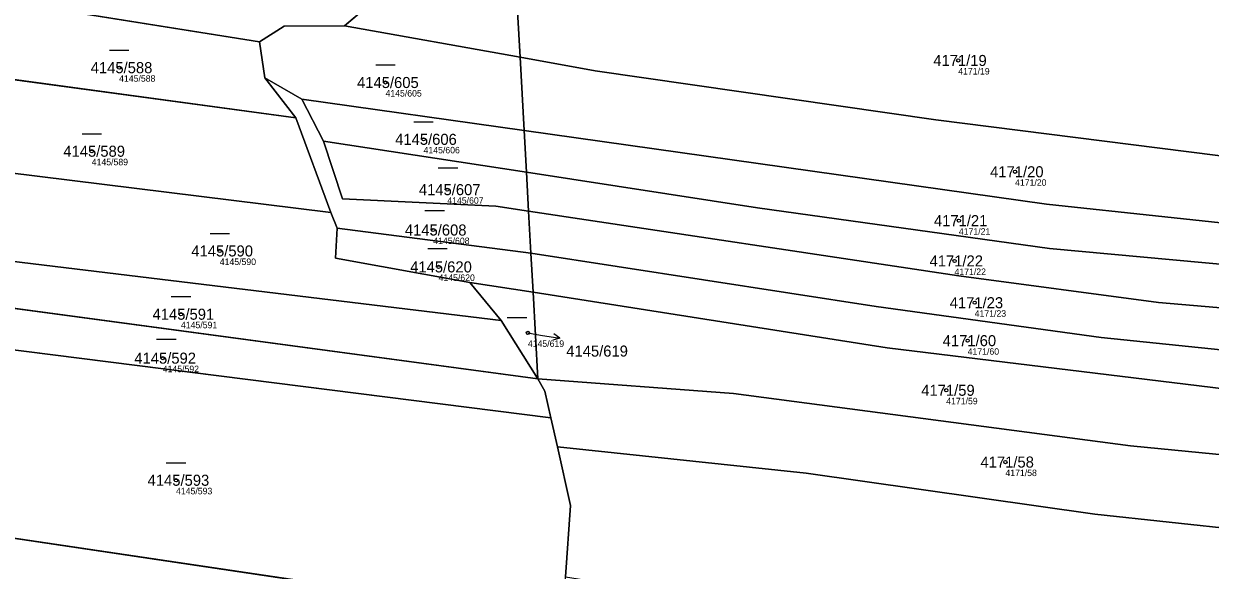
# Model space of a CAD drawing. Extents: x -739214 to -733252, y -1147612 to -1142842.
# Drawn here: x -736049 to -735866.5, y -1146961.3 to -1146877.2 of the extents above; entities that cross this region are included whole.
import ezdxf

# ---------------------------------------------------------------- set-up
doc = ezdxf.new("R2010")
doc.units = 0
for name, color, linetype in [('Definiční body', 7, 'Continuous'), ('Hranice parcel', 7, 'Continuous'), ('Parcelní čísla', 7, 'Continuous'), ('Polygon parcely', 7, 'Continuous'), ('Pop  PČ popisy', 7, 'Continuous'), ('Značky kultur', 7, 'Continuous')]:
    doc.layers.add(name, color=color, linetype=linetype)

msp = doc.modelspace()

# ---------------------------------------------------------------- linework, layer by layer
at = {"layer": 'Definiční body'}
for centre in [(-735905.27, -1146882.87), (-736034.34, -1146883.98), (-735993.37, -1146886.26), (-735987.51, -1146895), (-736038.55, -1146896.83), (-735896.53, -1146899.99), (-735983.86, -1146902.74), (-735986.02, -1146908.95), (-735905.17, -1146907.51), (-736018.86, -1146912.17), (-735905.84, -1146913.71), (-735985.2, -1146914.62), (-735902.74, -1146920.13), (-736024.83, -1146921.9), (-735971.47, -1146924.77), (-735903.82, -1146925.97), (-736027.63, -1146928.66), (-735907.12, -1146933.6), (-735898.01, -1146944.64), (-736025.59, -1146947.44)]:
    msp.add_circle(centre, 0.25, dxfattribs=at)
at = {"layer": 'Hranice parcel'}
for p, q in [((-735999.65, -1146877.55), (-735989.77, -1146869.16)), ((-735972.67, -1146882.38), (-735973.4, -1146869.12)), ((-736054.32, -1146873.35), (-736012.77, -1146880.02)), ((-735999.65, -1146877.55), (-735972.67, -1146882.38)), ((-736011.92, -1146885.54), (-736012.77, -1146880.02)), ((-735972.05, -1146893.63), (-735972.67, -1146882.38)), ((-736057.74, -1146884.84), (-736007.14, -1146891.7)), ((-736007.14, -1146891.7), (-736011.92, -1146885.54)), ((-736011.92, -1146885.54), (-736006.22, -1146888.8)), ((-736006.22, -1146888.8), (-735972.05, -1146893.63)), ((-736006.22, -1146888.8), (-736002.92, -1146895.26)), ((-736001.8, -1146906.25), (-736007.14, -1146891.7)), ((-735971.69, -1146900.06), (-735972.05, -1146893.63)), ((-736002.92, -1146895.26), (-735971.69, -1146900.06)), ((-736061.9, -1146898.8), (-736001.8, -1146906.25)), ((-735971.36, -1146906.03), (-735971.69, -1146900.06)), ((-736000.82, -1146908.68), (-736001.8, -1146906.25)), ((-735971, -1146912.53), (-735971.36, -1146906.03)), ((-736000.82, -1146908.68), (-735971, -1146912.53)), ((-736065.81, -1146911.94), (-735975.6, -1146922.85)), ((-735970.67, -1146918.52), (-735971, -1146912.53)), ((-735975.6, -1146922.85), (-735980.37, -1146917)), ((-735970.67, -1146918.52), (-735980.37, -1146917)), ((-736067.81, -1146918.65), (-735969.93, -1146931.85)), ((-735969.93, -1146931.85), (-735970.67, -1146918.52)), ((-735969.93, -1146931.85), (-735975.6, -1146922.85)), ((-736069.7, -1146924.98), (-735967.94, -1146937.83)), ((-735966.93, -1146942.3), (-735967.94, -1146937.83)), ((-736077.84, -1146952.32), (-735966.16, -1146968.88))]:
    msp.add_line(p, q, dxfattribs=at)
for points in [[(-736012.77, -1146880.02), (-736008.93, -1146877.6), (-735999.65, -1146877.55)], [(-735972.67, -1146882.38), (-735961.11, -1146884.45), (-735908.71, -1146891.99), (-735861.31, -1146898.02), (-735823.17, -1146901.62)], [(-735972.05, -1146893.63), (-735891.7, -1146904.99), (-735855.29, -1146908.89), (-735820.41, -1146911.9)], [(-736002.92, -1146895.26), (-736000, -1146904.13), (-735976.39, -1146905.27), (-735971.36, -1146906.03)], [(-735971.69, -1146900.06), (-735936.17, -1146905.52), (-735891.24, -1146911.79), (-735819.83, -1146918.38)], [(-735971.36, -1146906.03), (-735905.17, -1146915.98), (-735874.45, -1146920.09), (-735819.43, -1146924.79)], [(-735980.37, -1146917), (-736001.08, -1146913.26), (-736000.82, -1146908.68)], [(-735971, -1146912.53), (-735917.9, -1146920.69), (-735883.31, -1146925.47), (-735819.11, -1146932.12)], [(-735818.84, -1146938.11), (-735860.2, -1146933.87), (-735916.2, -1146927.07), (-735970.67, -1146918.52)], [(-735967.94, -1146937.83), (-735968.86, -1146933.73), (-735969.93, -1146931.85)], [(-735819.94, -1146947.89), (-735878.79, -1146942.15), (-735939.86, -1146934.08), (-735969.93, -1146931.85)], [(-735965.69, -1146962.31), (-735964.9, -1146951.33), (-735966.93, -1146942.3)], [(-735822.28, -1146960.26), (-735849.95, -1146956.35), (-735884.28, -1146952.68), (-735928.67, -1146946.36), (-735966.93, -1146942.3)]]:
    msp.add_lwpolyline(points, dxfattribs=at)
at = {"layer": 'Polygon parcely'}
for points in [[(-735908.71, -1146891.99), (-735861.31, -1146898.02), (-735823.17, -1146901.62), (-735827.98, -1146890.05), (-735835.62, -1146885.65), (-735842.15, -1146872.08), (-735866.74, -1146870.34), (-735890.05, -1146867.67), (-735916.03, -1146863.84), (-735946.18, -1146858.04), (-735961.14, -1146854.45), (-735964.16, -1146853.7), (-735969.85, -1146869.86), (-735973.4, -1146869.12), (-735972.67, -1146882.38), (-735961.11, -1146884.45)], [(-735989.77, -1146869.16), (-736049.57, -1146859.52), (-736051.34, -1146863.34), (-736054.32, -1146873.35), (-736012.77, -1146880.02), (-736008.93, -1146877.6), (-735999.65, -1146877.55)], [(-735973.4, -1146869.12), (-735975.61, -1146868.66), (-735987.9, -1146866.1), (-735989.77, -1146869.16), (-735999.65, -1146877.55), (-735972.67, -1146882.38)], [(-736012.77, -1146880.02), (-736054.32, -1146873.35), (-736057.74, -1146884.84), (-736007.14, -1146891.7), (-736011.92, -1146885.54)], [(-736011.92, -1146885.54), (-736006.22, -1146888.8), (-735972.05, -1146893.63), (-735972.67, -1146882.38), (-735999.65, -1146877.55), (-736008.93, -1146877.6), (-736012.77, -1146880.02)], [(-735820.41, -1146911.9), (-735823.17, -1146901.62), (-735861.31, -1146898.02), (-735908.71, -1146891.99), (-735961.11, -1146884.45), (-735972.67, -1146882.38), (-735972.05, -1146893.63), (-735891.7, -1146904.99), (-735855.29, -1146908.89)], [(-736007.14, -1146891.7), (-736057.74, -1146884.84), (-736061.9, -1146898.8), (-736001.8, -1146906.25)], [(-735971.36, -1146906.03), (-735976.39, -1146905.27), (-736000, -1146904.13), (-736002.92, -1146895.26), (-736006.22, -1146888.8), (-736011.92, -1146885.54), (-736007.14, -1146891.7), (-736001.8, -1146906.25), (-736000.82, -1146908.68), (-735971, -1146912.53)], [(-735972.05, -1146893.63), (-736006.22, -1146888.8), (-736002.92, -1146895.26), (-735971.69, -1146900.06)], [(-735819.83, -1146918.38), (-735820.41, -1146911.9), (-735855.29, -1146908.89), (-735891.7, -1146904.99), (-735972.05, -1146893.63), (-735971.69, -1146900.06), (-735936.17, -1146905.52), (-735891.24, -1146911.79)], [(-735971.69, -1146900.06), (-736002.92, -1146895.26), (-736000, -1146904.13), (-735976.39, -1146905.27), (-735971.36, -1146906.03)], [(-735980.37, -1146917), (-736001.08, -1146913.26), (-736000.82, -1146908.68), (-736001.8, -1146906.25), (-736061.9, -1146898.8), (-736065.81, -1146911.94), (-735975.6, -1146922.85)], [(-735819.43, -1146924.79), (-735819.83, -1146918.38), (-735891.24, -1146911.79), (-735936.17, -1146905.52), (-735971.69, -1146900.06), (-735971.36, -1146906.03), (-735905.17, -1146915.98), (-735874.45, -1146920.09)], [(-735819.11, -1146932.12), (-735819.43, -1146924.79), (-735874.45, -1146920.09), (-735905.17, -1146915.98), (-735971.36, -1146906.03), (-735971, -1146912.53), (-735917.9, -1146920.69), (-735883.31, -1146925.47)], [(-735971, -1146912.53), (-736000.82, -1146908.68), (-736001.08, -1146913.26), (-735980.37, -1146917), (-735970.67, -1146918.52)], [(-735975.6, -1146922.85), (-736065.81, -1146911.94), (-736067.81, -1146918.65), (-735969.93, -1146931.85)], [(-735971, -1146912.53), (-735970.67, -1146918.52), (-735916.2, -1146927.07), (-735860.2, -1146933.87), (-735818.84, -1146938.11), (-735819.11, -1146932.12), (-735883.31, -1146925.47), (-735917.9, -1146920.69)], [(-735970.67, -1146918.52), (-735980.37, -1146917), (-735975.6, -1146922.85), (-735969.93, -1146931.85)], [(-735969.93, -1146931.85), (-736067.81, -1146918.65), (-736069.7, -1146924.98), (-735967.94, -1146937.83), (-735968.86, -1146933.73)], [(-735818.84, -1146938.11), (-735860.2, -1146933.87), (-735916.2, -1146927.07), (-735970.67, -1146918.52), (-735969.93, -1146931.85), (-735939.86, -1146934.08), (-735878.79, -1146942.15), (-735819.94, -1146947.89)], [(-735966.93, -1146942.3), (-735967.94, -1146937.83), (-736069.7, -1146924.98), (-736077.84, -1146952.32), (-735966.16, -1146968.88), (-735965.69, -1146962.31), (-735964.9, -1146951.33)], [(-735939.86, -1146934.08), (-735969.93, -1146931.85), (-735968.86, -1146933.73), (-735967.94, -1146937.83), (-735966.93, -1146942.3), (-735928.67, -1146946.36), (-735884.28, -1146952.68), (-735849.95, -1146956.35), (-735822.28, -1146960.26), (-735819.94, -1146947.89), (-735878.79, -1146942.15)], [(-735884.28, -1146952.68), (-735928.67, -1146946.36), (-735966.93, -1146942.3), (-735964.9, -1146951.33), (-735965.69, -1146962.31), (-735919.03, -1146969.67), (-735854.23, -1146977.83), (-735816.57, -1146981.07), (-735815.27, -1146961.47), (-735822.28, -1146960.26), (-735849.95, -1146956.35)], [(-735966.41, -1146972.42), (-735966.16, -1146968.88), (-736077.84, -1146952.32), (-736081.92, -1146966.03), (-735971.2, -1146983.47), (-735970.76, -1146982.47), (-735967.54, -1146975.11)]]:
    msp.add_lwpolyline(points, close=True, dxfattribs=at)
at = {"layer": 'Pop  PČ popisy'}
for p, q in [((-735971.47, -1146924.77), (-735969.52, -1146925.1)), ((-735969.52, -1146925.1), (-735966.56, -1146925.57)), ((-735966.56, -1146925.57), (-735967.47, -1146924.92)), ((-735966.56, -1146925.57), (-735967.62, -1146925.91))]:
    msp.add_line(p, q, dxfattribs=at)
at = {"layer": 'Značky kultur'}
for p, q in [((-736035.84, -1146881.28), (-736032.84, -1146881.28)), ((-735994.87, -1146883.56), (-735991.87, -1146883.56)), ((-735989.01, -1146892.3), (-735986.01, -1146892.3)), ((-736040.05, -1146894.13), (-736037.05, -1146894.13)), ((-735985.25, -1146899.39), (-735982.25, -1146899.39)), ((-735987.3, -1146905.97), (-735984.3, -1146905.97)), ((-736020.36, -1146909.47), (-736017.36, -1146909.47)), ((-735986.87, -1146911.8), (-735983.87, -1146911.8)), ((-736026.33, -1146919.2), (-736023.33, -1146919.2)), ((-735974.65, -1146922.42), (-735971.65, -1146922.42)), ((-736028.58, -1146925.73), (-736025.58, -1146925.73)), ((-736027.09, -1146944.74), (-736024.09, -1146944.74))]:
    msp.add_line(p, q, dxfattribs=at)

# ---------------------------------------------------------------- texts
at = {"layer": 'Definiční body'}
for s, p in [('4171/19', (-735905.27, -1146885.03)), ('4145/588', (-736034.34, -1146886.14)), ('4145/605', (-735993.37, -1146888.42)), ('4145/606', (-735987.51, -1146897.16)), ('4145/589', (-736038.55, -1146898.99)), ('4171/20', (-735896.53, -1146902.15)), ('4145/607', (-735983.86, -1146904.9)), ('4171/21', (-735905.17, -1146909.67)), ('4145/608', (-735986.02, -1146911.11)), ('4145/590', (-736018.86, -1146914.33)), ('4145/620', (-735985.2, -1146916.78)), ('4171/22', (-735905.84, -1146915.87)), ('4171/23', (-735902.74, -1146922.29)), ('4145/591', (-736024.83, -1146924.06)), ('4145/619', (-735971.47, -1146926.93)), ('4171/60', (-735903.82, -1146928.13)), ('4145/592', (-736027.63, -1146930.82)), ('4171/59', (-735907.12, -1146935.76)), ('4171/58', (-735898.01, -1146946.8)), ('4145/593', (-736025.59, -1146949.6))]:
    msp.add_text(s, height=1, dxfattribs=at).set_placement(p)
at = {"layer": 'Parcelní čísla'}
for s, p in [('4145/588', (-736038.71, -1146884.83)), ('4171/19', (-735909.11, -1146883.72)), ('4145/605', (-735997.74, -1146887.11)), ('4145/606', (-735991.88, -1146895.85)), ('4145/589', (-736042.92, -1146897.68)), ('4171/20', (-735900.37, -1146900.84)), ('4145/607', (-735988.23, -1146903.59)), ('4171/21', (-735909.01, -1146908.36)), ('4145/608', (-735990.39, -1146909.8)), ('4145/590', (-736023.23, -1146913.02)), ('4145/620', (-735989.57, -1146915.47)), ('4171/22', (-735909.68, -1146914.56)), ('4171/23', (-735906.58, -1146920.98)), ('4145/591', (-736029.2, -1146922.75)), ('4171/60', (-735907.66, -1146926.82)), ('4145/619', (-735965.56, -1146928.42)), ('4145/592', (-736032, -1146929.51)), ('4171/59', (-735910.96, -1146934.45)), ('4171/58', (-735901.85, -1146945.49)), ('4145/593', (-736029.96, -1146948.29))]:
    msp.add_text(s, height=1.7, dxfattribs=at).set_placement(p)

doc.saveas('drawing.dxf')
